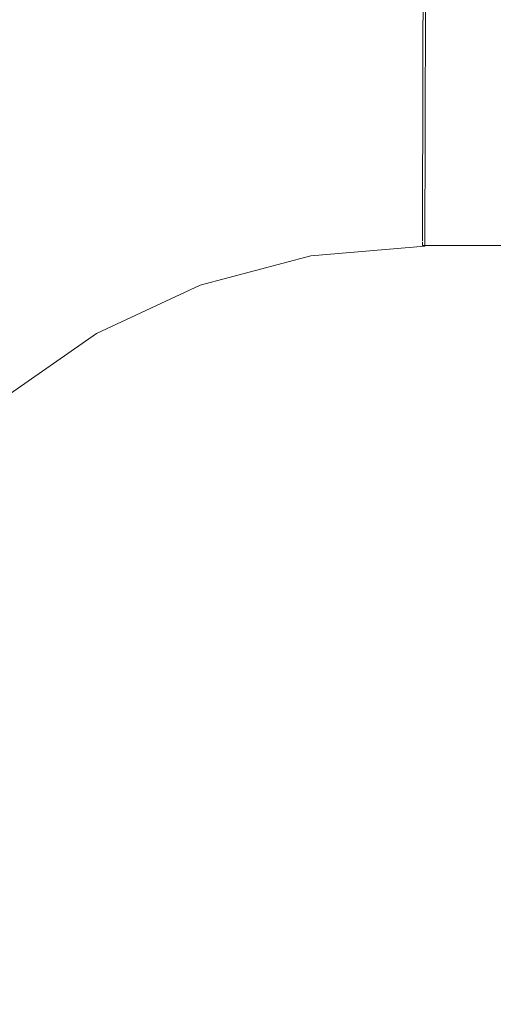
# Model space of a CAD drawing. Header units: millimetres. Extents: x -30280 to 309309, y -17460 to 4378.
# Tile 823 of 1056: x 250551 to 250563, y -13040 to -13014. Entities that reach past the tile are written whole.
import ezdxf

# ---------------------------------------------------------------- set-up
doc = ezdxf.new("R2010")
doc.units = ezdxf.units.MM
doc.header["$MEASUREMENT"] = 0
doc.linetypes.add('Wipeout_Contour', pattern=[1000, 0, -1000])
for name, color, linetype in [('Nuevo_08_E_Envans secs', 7, 'Continuous'), ('Nuevo_09_EI_Mobiliari general', 7, 'Continuous'), ('Nuevo_Ventanas Archicad', 7, 'Continuous')]:
    doc.layers.add(name, color=color, linetype=linetype)
doc.layers.add('Nuevo_09_EI_Mobiliari general_Pluma_Nº__1', color=7, linetype='Continuous', lineweight=5)

# ---------------------------------------------------------------- blocks, each defined once
blk = doc.blocks.new('Elem Sección_541_6', base_point=(235890.588, -13459.976))
at = {"color": 254, "linetype": 'Wipeout_Contour', "lineweight": 0, "ltscale": 1517989.291840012}
blk.add_wipeout([(248979.884, -11359.976), (254508.641, -11359.976), (254508.641, -13457.976), (254654.197, -13457.976), (254654.197, -11012.976), (248979.884, -11012.976)], dxfattribs=at).dxf.layer = 'Nuevo_08_E_Envans secs'
blk = doc.blocks.new('Elem Sección_543_6', base_point=(235890.588, -13459.976))
at = {"color": 254, "linetype": 'Wipeout_Contour', "lineweight": 0, "ltscale": 31165908.05935061}
blk.add_wipeout([(253368.641, -11399.976), (248979.884, -11399.976), (248979.884, -13305.666), (249022.416, -13068.118), (249023.053, -13065.78), (249026.984, -13043.488), (249005.387, -13043.488), (249005.387, -12987.919), (249005.459, -12987.919), (249019.024, -12561.809), (249441.751, -12561.809), (249455.316, -12987.919), (249455.387, -12987.919), (249455.387, -13043.488), (249433.791, -13043.488), (249437.722, -13065.78), (249438.358, -13068.118), (249480.387, -13302.855), (249522.416, -13068.119), (249523.053, -13065.78), (249526.984, -13043.488), (249505.387, -13043.488), (249505.387, -12987.919), (249505.459, -12987.919), (249519.024, -12561.809), (249941.751, -12561.809), (249955.316, -12987.919), (249955.387, -12987.919), (249955.387, -13043.488), (249933.791, -13043.488), (249937.722, -13065.78), (249938.358, -13068.119), (249980.387, -13302.855), (250022.416, -13068.119), (250023.053, -13065.78), (250026.984, -13043.488), (250005.387, -13043.488), (250005.387, -12987.919), (250005.459, -12987.919), (250019.024, -12561.81), (250441.751, -12561.81), (250455.316, -12987.919), (250455.387, -12987.919), (250455.387, -13043.488), (250433.791, -13043.488), (250437.722, -13065.78), (250438.358, -13068.119), (250480.387, -13302.855), (250522.416, -13068.119), (250523.053, -13065.78), (250526.984, -13043.488), (250505.387, -13043.488), (250505.387, -12987.919), (250505.459, -12987.919), (250519.024, -12561.81), (250941.751, -12561.81), (250955.316, -12987.919), (250955.387, -12987.919), (250955.387, -13043.488), (250933.791, -13043.488), (250937.722, -13065.78), (250938.358, -13068.119), (250980.387, -13302.855), (251022.416, -13068.119), (251023.053, -13065.78), (251026.984, -13043.488), (251005.387, -13043.488), (251005.387, -12987.919), (251005.459, -12987.919), (251019.024, -12561.81), (251441.751, -12561.81), (251455.316, -12987.919), (251455.387, -12987.919), (251455.387, -13043.488), (251433.791, -13043.488), (251437.722, -13065.78), (251438.358, -13068.119), (251480.387, -13302.855), (251522.416, -13068.119), (251523.053, -13065.78), (251526.984, -13043.488), (251505.387, -13043.488), (251505.387, -12987.919), (251505.459, -12987.919), (251519.024, -12561.81), (251941.751, -12561.81), (251955.316, -12987.919), (251955.387, -12987.919), (251955.387, -13043.488), (251933.791, -13043.488), (251937.722, -13065.78), (251938.358, -13068.119), (251980.387, -13302.855), (252022.416, -13068.119), (252023.053, -13065.78), (252026.984, -13043.488), (252005.387, -13043.488), (252005.387, -12987.919), (252005.459, -12987.919), (252019.024, -12561.81), (252441.751, -12561.81), (252455.316, -12987.919), (252455.387, -12987.919), (252455.387, -13043.488), (252433.791, -13043.488), (252437.722, -13065.78), (252438.358, -13068.119), (252480.387, -13302.855), (252522.416, -13068.119), (252523.053, -13065.78), (252526.984, -13043.488), (252505.387, -13043.488), (252505.387, -12987.919), (252505.459, -12987.919), (252519.024, -12561.81), (252941.751, -12561.81), (252955.316, -12987.919), (252955.387, -12987.919), (252955.387, -13043.488), (252933.791, -13043.488), (252937.722, -13065.78), (252938.358, -13068.119), (252999.567, -13409.976), (253368.641, -13409.976)], dxfattribs=at).dxf.layer = 'Nuevo_Ventanas Archicad'
blk = doc.blocks.new('Elem Sección_547_6', base_point=(235890.588, -13459.976))
at = {"color": 254, "linetype": 'Wipeout_Contour', "lineweight": 0, "ltscale": 1003554.269644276}
blk.add_wipeout([(250552.621, -13012.423), (250548.44, -13014.362), (250549.132, -13015.567), (250553.093, -13013.729)], dxfattribs=at).dxf.layer = 'Nuevo_09_EI_Mobiliari general'
at = {"color": 254, "linetype": 'Wipeout_Contour', "lineweight": 0, "ltscale": 9540612.273505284}
blk.add_wipeout([(250544.853, -13034.287), (250543.278, -13043.221), (250543.407, -13043.221), (250543.735, -13043.071), (250549.285, -13041.62), (250554.944, -13041.147), (250554.944, -13041.12), (250730.387, -13041.603), (250905.831, -13041.12), (250905.831, -13041.147), (250911.49, -13041.62), (250917.04, -13043.071), (250917.368, -13043.221), (250917.497, -13043.221), (250915.922, -13034.287), (250915.153, -13031.419), (250913.897, -13028.729), (250912.191, -13026.298), (250910.089, -13024.201), (250907.654, -13022.502), (250904.961, -13021.252), (250902.091, -13020.49), (250899.133, -13020.239), (250899.133, -13020.217), (250743.579, -13020.652), (250743.579, -13020.725), (250730.387, -13020.689), (250717.196, -13020.725), (250717.196, -13020.652), (250561.642, -13020.217), (250561.642, -13020.239), (250558.684, -13020.49), (250555.814, -13021.252), (250553.12, -13022.502), (250550.685, -13024.201), (250548.583, -13026.298), (250546.878, -13028.729), (250545.622, -13031.419)], dxfattribs=at).dxf.layer = 'Nuevo_09_EI_Mobiliari general'
at = {"color": 254, "linetype": 'Wipeout_Contour', "lineweight": 0, "ltscale": 1003556.854469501}
blk.add_wipeout([(250553.093, -13013.729), (250549.132, -13015.567), (250549.825, -13016.771), (250553.566, -13015.035)], dxfattribs=at).dxf.layer = 'Nuevo_09_EI_Mobiliari general'
at = {"color": 254, "linetype": 'Wipeout_Contour', "lineweight": 0, "ltscale": 1003572.439013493}
blk.add_wipeout([(250557.314, -13012.608), (250553.093, -13013.729), (250553.566, -13015.035), (250557.551, -13013.977)], dxfattribs=at).dxf.layer = 'Nuevo_09_EI_Mobiliari general'
at = {"color": 254, "linetype": 'Wipeout_Contour', "lineweight": 0, "ltscale": 1003559.401152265}
blk.add_wipeout([(250553.566, -13015.035), (250549.825, -13016.771), (250550.496, -13017.939), (250554.024, -13016.302)], dxfattribs=at).dxf.layer = 'Nuevo_09_EI_Mobiliari general'
at = {"color": 254, "linetype": 'Wipeout_Contour', "lineweight": 0, "ltscale": 1003574.10810979}
blk.add_wipeout([(250557.551, -13013.977), (250553.566, -13015.035), (250554.024, -13016.302), (250557.782, -13015.304)], dxfattribs=at).dxf.layer = 'Nuevo_09_EI_Mobiliari general'
at = {"color": 254, "linetype": 'Wipeout_Contour', "lineweight": 0, "ltscale": 1003549.191767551}
blk.add_wipeout([(250550.496, -13017.939), (250547.308, -13020.164), (250548.119, -13021.133), (250551.126, -13019.034)], dxfattribs=at).dxf.layer = 'Nuevo_09_EI_Mobiliari general'
at = {"color": 254, "linetype": 'Wipeout_Contour', "lineweight": 0, "ltscale": 1003589.670952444}
blk.add_wipeout([(250561.661, -13013.628), (250557.551, -13013.977), (250557.782, -13015.304), (250561.657, -13014.975)], dxfattribs=at).dxf.layer = 'Nuevo_09_EI_Mobiliari general'
at = {"color": 254, "linetype": 'Wipeout_Contour', "lineweight": 0, "ltscale": 1003561.832506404}
blk.add_wipeout([(250554.024, -13016.302), (250550.496, -13017.939), (250551.126, -13019.034), (250554.454, -13017.491)], dxfattribs=at).dxf.layer = 'Nuevo_09_EI_Mobiliari general'
at = {"color": 254, "linetype": 'Wipeout_Contour', "lineweight": 0, "ltscale": 1003575.702265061}
blk.add_wipeout([(250557.782, -13015.304), (250554.024, -13016.302), (250554.454, -13017.491), (250557.999, -13016.549)], dxfattribs=at).dxf.layer = 'Nuevo_09_EI_Mobiliari general'
at = {"color": 254, "linetype": 'Wipeout_Contour', "lineweight": 0, "ltscale": 1003552.137179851}
blk.add_wipeout([(250551.126, -13019.034), (250548.119, -13021.133), (250548.852, -13022.009), (250551.696, -13020.025)], dxfattribs=at).dxf.layer = 'Nuevo_09_EI_Mobiliari general'
at = {"color": 254, "linetype": 'Wipeout_Contour', "lineweight": 0, "ltscale": 1003590.379288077}
blk.add_wipeout([(250561.657, -13014.975), (250557.782, -13015.304), (250557.999, -13016.549), (250561.653, -13016.239)], dxfattribs=at).dxf.layer = 'Nuevo_09_EI_Mobiliari general'
at = {"color": 254, "linetype": 'Wipeout_Contour', "lineweight": 0, "ltscale": 1003564.074916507}
blk.add_wipeout([(250554.454, -13017.491), (250551.126, -13019.034), (250551.696, -13020.025), (250554.842, -13018.565)], dxfattribs=at).dxf.layer = 'Nuevo_09_EI_Mobiliari general'
at = {"color": 254, "linetype": 'Wipeout_Contour', "lineweight": 0, "ltscale": 1254962.532009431}
blk.add_wipeout([(250561.657, -13014.954), (250717.181, -13015.388), (250717.178, -13014.115), (250717.177, -13014.041), (250561.661, -13013.607)], dxfattribs=at).dxf.layer = 'Nuevo_09_EI_Mobiliari general'
at = {"color": 254, "linetype": 'Wipeout_Contour', "lineweight": 0, "ltscale": 1003577.173333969}
blk.add_wipeout([(250557.999, -13016.549), (250554.454, -13017.491), (250554.842, -13018.565), (250558.194, -13017.675)], dxfattribs=at).dxf.layer = 'Nuevo_09_EI_Mobiliari general'
at = {"color": 254, "linetype": 'Wipeout_Contour', "lineweight": 0, "ltscale": 1003554.744412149}
blk.add_wipeout([(250548.852, -13022.009), (250549.484, -13022.766), (250552.187, -13020.879), (250551.696, -13020.025)], dxfattribs=at).dxf.layer = 'Nuevo_09_EI_Mobiliari general'
at = {"color": 254, "linetype": 'Wipeout_Contour', "lineweight": 0, "ltscale": 1003591.03415216}
blk.add_wipeout([(250561.653, -13016.239), (250557.999, -13016.549), (250558.194, -13017.675), (250561.65, -13017.382)], dxfattribs=at).dxf.layer = 'Nuevo_09_EI_Mobiliari general'
at = {"color": 254, "linetype": 'Wipeout_Contour', "lineweight": 0, "ltscale": 1003566.060562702}
blk.add_wipeout([(250551.696, -13020.025), (250552.187, -13020.879), (250555.177, -13019.492), (250554.842, -13018.565)], dxfattribs=at).dxf.layer = 'Nuevo_09_EI_Mobiliari general'
at = {"color": 254, "linetype": 'Wipeout_Contour', "lineweight": 0, "ltscale": 1254962.877097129}
blk.add_wipeout([(250561.653, -13016.217), (250717.185, -13016.652), (250717.181, -13015.462), (250717.181, -13015.388), (250561.657, -13014.954)], dxfattribs=at).dxf.layer = 'Nuevo_09_EI_Mobiliari general'
at = {"color": 254, "linetype": 'Wipeout_Contour', "lineweight": 0, "ltscale": 1003578.476948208}
blk.add_wipeout([(250554.842, -13018.565), (250555.177, -13019.492), (250558.363, -13018.646), (250558.194, -13017.675)], dxfattribs=at).dxf.layer = 'Nuevo_09_EI_Mobiliari general'
at = {"color": 254, "linetype": 'Wipeout_Contour', "lineweight": 0, "ltscale": 1003556.934596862}
blk.add_wipeout([(250552.187, -13020.879), (250549.484, -13022.766), (250549.998, -13023.379), (250552.586, -13021.573)], dxfattribs=at).dxf.layer = 'Nuevo_09_EI_Mobiliari general'
at = {"layer": 'Nuevo_09_EI_Mobiliari general_Pluma_Nº__1', "color": 7, "linetype": 'Continuous', "lineweight": 5}
for p, q in [((250561.598, -13013.606), (250561.594, -13014.953)), ((250561.661, -13013.607), (250561.657, -13014.954))]:
    blk.add_line(p, q, dxfattribs=at)
at = {"color": 254, "linetype": 'Wipeout_Contour', "lineweight": 0, "ltscale": 1003591.615978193}
blk.add_wipeout([(250558.194, -13017.675), (250558.363, -13018.646), (250561.647, -13018.368), (250561.65, -13017.382)], dxfattribs=at).dxf.layer = 'Nuevo_09_EI_Mobiliari general'
at = {"color": 254, "linetype": 'Wipeout_Contour', "lineweight": 0, "ltscale": 1003567.729451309}
blk.add_wipeout([(250555.177, -13019.492), (250552.187, -13020.879), (250552.586, -13021.573), (250555.449, -13020.244)], dxfattribs=at).dxf.layer = 'Nuevo_09_EI_Mobiliari general'
at = {"color": 254, "linetype": 'Wipeout_Contour', "lineweight": 0, "ltscale": 1254963.196914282}
blk.add_wipeout([(250561.65, -13017.36), (250717.188, -13017.794), (250717.185, -13016.725), (250717.185, -13016.652), (250561.653, -13016.217)], dxfattribs=at).dxf.layer = 'Nuevo_09_EI_Mobiliari general'
at = {"color": 254, "linetype": 'Wipeout_Contour', "lineweight": 0, "ltscale": 1003579.573818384}
blk.add_wipeout([(250558.363, -13018.646), (250555.177, -13019.492), (250555.449, -13020.244), (250558.5, -13019.434)], dxfattribs=at).dxf.layer = 'Nuevo_09_EI_Mobiliari general'
at = {"color": 254, "linetype": 'Wipeout_Contour', "lineweight": 0, "ltscale": 1003558.641558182}
blk.add_wipeout([(250552.586, -13021.573), (250549.998, -13023.379), (250550.376, -13023.831), (250552.88, -13022.084)], dxfattribs=at).dxf.layer = 'Nuevo_09_EI_Mobiliari general'
at = {"layer": 'Nuevo_09_EI_Mobiliari general_Pluma_Nº__1', "color": 7, "linetype": 'Continuous', "lineweight": 5}
for p, q in [((250561.594, -13014.953), (250561.591, -13016.217)), ((250561.657, -13014.954), (250561.653, -13016.217))]:
    blk.add_line(p, q, dxfattribs=at)
at = {"color": 254, "linetype": 'Wipeout_Contour', "lineweight": 0, "ltscale": 1003592.107374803}
blk.add_wipeout([(250561.647, -13018.368), (250558.363, -13018.646), (250558.5, -13019.434), (250561.645, -13019.167)], dxfattribs=at).dxf.layer = 'Nuevo_09_EI_Mobiliari general'
at = {"color": 254, "linetype": 'Wipeout_Contour', "lineweight": 0, "ltscale": 1003569.031183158}
blk.add_wipeout([(250555.449, -13020.244), (250552.586, -13021.573), (250552.88, -13022.084), (250555.65, -13020.799)], dxfattribs=at).dxf.layer = 'Nuevo_09_EI_Mobiliari general'
at = {"color": 254, "linetype": 'Wipeout_Contour', "lineweight": 0, "ltscale": 1003909.067799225}
blk.add_wipeout([(250561.647, -13018.346), (250717.191, -13018.78), (250717.188, -13017.794), (250561.65, -13017.36)], dxfattribs=at).dxf.layer = 'Nuevo_09_EI_Mobiliari general'
at = {"color": 254, "linetype": 'Wipeout_Contour', "lineweight": 0, "ltscale": 1003580.430857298}
blk.add_wipeout([(250558.5, -13019.434), (250555.449, -13020.244), (250555.65, -13020.799), (250558.601, -13020.015)], dxfattribs=at).dxf.layer = 'Nuevo_09_EI_Mobiliari general'
at = {"color": 254, "linetype": 'Wipeout_Contour', "lineweight": 0, "ltscale": 1003559.813759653}
blk.add_wipeout([(250552.88, -13022.084), (250550.376, -13023.831), (250550.607, -13024.108), (250553.06, -13022.397)], dxfattribs=at).dxf.layer = 'Nuevo_09_EI_Mobiliari general'
at = {"layer": 'Nuevo_09_EI_Mobiliari general_Pluma_Nº__1', "color": 7, "linetype": 'Continuous', "lineweight": 5}
for p, q in [((250561.591, -13016.217), (250561.587, -13017.36)), ((250561.653, -13016.217), (250561.65, -13017.36))]:
    blk.add_line(p, q, dxfattribs=at)
at = {"color": 254, "linetype": 'Wipeout_Contour', "lineweight": 0, "ltscale": 1003592.493576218}
blk.add_wipeout([(250561.645, -13019.167), (250558.5, -13019.434), (250558.601, -13020.015), (250561.643, -13019.757)], dxfattribs=at).dxf.layer = 'Nuevo_09_EI_Mobiliari general'
at = {"color": 254, "linetype": 'Wipeout_Contour', "lineweight": 0, "ltscale": 1003569.9264055}
blk.add_wipeout([(250555.65, -13020.799), (250552.88, -13022.084), (250553.06, -13022.397), (250555.772, -13021.138)], dxfattribs=at).dxf.layer = 'Nuevo_09_EI_Mobiliari general'
at = {"color": 254, "linetype": 'Wipeout_Contour', "lineweight": 0, "ltscale": 1254963.723896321}
blk.add_wipeout([(250561.645, -13019.146), (250717.193, -13019.58), (250717.191, -13018.854), (250717.191, -13018.78), (250561.647, -13018.346)], dxfattribs=at).dxf.layer = 'Nuevo_09_EI_Mobiliari general'
at = {"color": 254, "linetype": 'Wipeout_Contour', "lineweight": 0, "ltscale": 1003581.022096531}
blk.add_wipeout([(250558.601, -13020.015), (250555.65, -13020.799), (250555.772, -13021.138), (250558.663, -13020.371)], dxfattribs=at).dxf.layer = 'Nuevo_09_EI_Mobiliari general'
at = {"color": 254, "linetype": 'Wipeout_Contour', "lineweight": 0, "ltscale": 1003560.415778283}
blk.add_wipeout([(250550.607, -13024.108), (250550.685, -13024.201), (250553.12, -13022.502), (250553.06, -13022.397)], dxfattribs=at).dxf.layer = 'Nuevo_09_EI_Mobiliari general'
at = {"layer": 'Nuevo_09_EI_Mobiliari general_Pluma_Nº__1', "color": 7, "linetype": 'Continuous', "lineweight": 5}
for p, q in [((250561.587, -13017.36), (250561.585, -13018.346)), ((250561.65, -13017.36), (250561.647, -13018.346))]:
    blk.add_line(p, q, dxfattribs=at)
at = {"color": 254, "linetype": 'Wipeout_Contour', "lineweight": 0, "ltscale": 1003592.762808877}
blk.add_wipeout([(250561.643, -13019.757), (250558.601, -13020.015), (250558.663, -13020.371), (250561.642, -13020.118)], dxfattribs=at).dxf.layer = 'Nuevo_09_EI_Mobiliari general'
at = {"color": 254, "linetype": 'Wipeout_Contour', "lineweight": 0, "ltscale": 1003570.38791427}
blk.add_wipeout([(250553.06, -13022.397), (250553.12, -13022.502), (250555.814, -13021.252), (250555.772, -13021.138)], dxfattribs=at).dxf.layer = 'Nuevo_09_EI_Mobiliari general'
at = {"layer": 'Nuevo_09_EI_Mobiliari general_Pluma_Nº__1', "color": 7, "linetype": 'Continuous', "lineweight": 5}
blk.add_line((250550.685, -13024.201), (250553.12, -13022.502), dxfattribs=at)
at = {"color": 254, "linetype": 'Wipeout_Contour', "lineweight": 0, "ltscale": 1003581.32938495}
blk.add_wipeout([(250555.772, -13021.138), (250555.814, -13021.252), (250558.684, -13020.49), (250558.663, -13020.371)], dxfattribs=at).dxf.layer = 'Nuevo_09_EI_Mobiliari general'
at = {"layer": 'Nuevo_09_EI_Mobiliari general_Pluma_Nº__1', "color": 7, "linetype": 'Continuous', "lineweight": 5}
blk.add_line((250553.12, -13022.502), (250555.814, -13021.252), dxfattribs=at)
at = {"color": 254, "linetype": 'Wipeout_Contour', "lineweight": 0, "ltscale": 1003592.906565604}
blk.add_wipeout([(250558.663, -13020.371), (250558.684, -13020.49), (250561.642, -13020.239), (250561.642, -13020.118)], dxfattribs=at).dxf.layer = 'Nuevo_09_EI_Mobiliari general'
at = {"layer": 'Nuevo_09_EI_Mobiliari general_Pluma_Nº__1', "color": 7, "linetype": 'Continuous', "lineweight": 5}
blk.add_line((250555.814, -13021.252), (250558.684, -13020.49), dxfattribs=at)
at = {"color": 254, "linetype": 'Wipeout_Contour', "lineweight": 0, "ltscale": 1003909.54583782}
blk.add_wipeout([(250561.642, -13020.217), (250717.196, -13020.652), (250717.196, -13020.53), (250561.643, -13020.096)], dxfattribs=at).dxf.layer = 'Nuevo_09_EI_Mobiliari general'
at = {"color": 254, "linetype": 'Wipeout_Contour', "lineweight": 0, "ltscale": 1254963.916115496}
blk.add_wipeout([(250561.644, -13019.735), (250717.194, -13020.169), (250717.193, -13019.654), (250717.193, -13019.58), (250561.645, -13019.146)], dxfattribs=at).dxf.layer = 'Nuevo_09_EI_Mobiliari general'
at = {"layer": 'Nuevo_09_EI_Mobiliari general_Pluma_Nº__1', "color": 7, "linetype": 'Continuous', "lineweight": 5}
for p, q in [((250561.585, -13018.346), (250561.582, -13019.145)), ((250561.647, -13018.346), (250561.645, -13019.146))]:
    blk.add_line(p, q, dxfattribs=at)
at = {"color": 254, "linetype": 'Wipeout_Contour', "lineweight": 0, "ltscale": 1254964.054294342}
blk.add_wipeout([(250561.643, -13020.096), (250717.196, -13020.53), (250717.195, -13020.243), (250717.194, -13020.169), (250561.644, -13019.735)], dxfattribs=at).dxf.layer = 'Nuevo_09_EI_Mobiliari general'
at = {"layer": 'Nuevo_09_EI_Mobiliari general_Pluma_Nº__1', "color": 7, "linetype": 'Continuous', "lineweight": 5}
for p, q in [((250561.582, -13019.145), (250561.581, -13019.735)), ((250561.645, -13019.146), (250561.644, -13019.735)), ((250561.581, -13019.735), (250561.58, -13020.096)), ((250561.644, -13019.735), (250561.643, -13020.096)), ((250558.684, -13020.49), (250561.642, -13020.239)), ((250561.58, -13020.123), (250561.579, -13020.217)), ((250561.579, -13020.217), (250717.196, -13020.652)), ((250561.643, -13020.096), (250561.642, -13020.239))]:
    blk.add_line(p, q, dxfattribs=at)

msp = doc.modelspace()

# ---------------------------------------------------------------- block references
at = {"layer": 'Nuevo_08_E_Envans secs', "lineweight": 0}
msp.add_blockref('Elem Sección_541_6', (235890.588, -13459.976), dxfattribs=at)

# ---------------------------------------------------------------- next in the draw order: block references
at = {"layer": 'Nuevo_Ventanas Archicad', "lineweight": 0}
msp.add_blockref('Elem Sección_543_6', (235890.588, -13459.976), dxfattribs=at)

# ---------------------------------------------------------------- next in the draw order: block references
at = {"layer": 'Nuevo_09_EI_Mobiliari general', "lineweight": 0}
msp.add_blockref('Elem Sección_547_6', (235890.588, -13459.976), dxfattribs=at)

doc.saveas('drawing.dxf')
